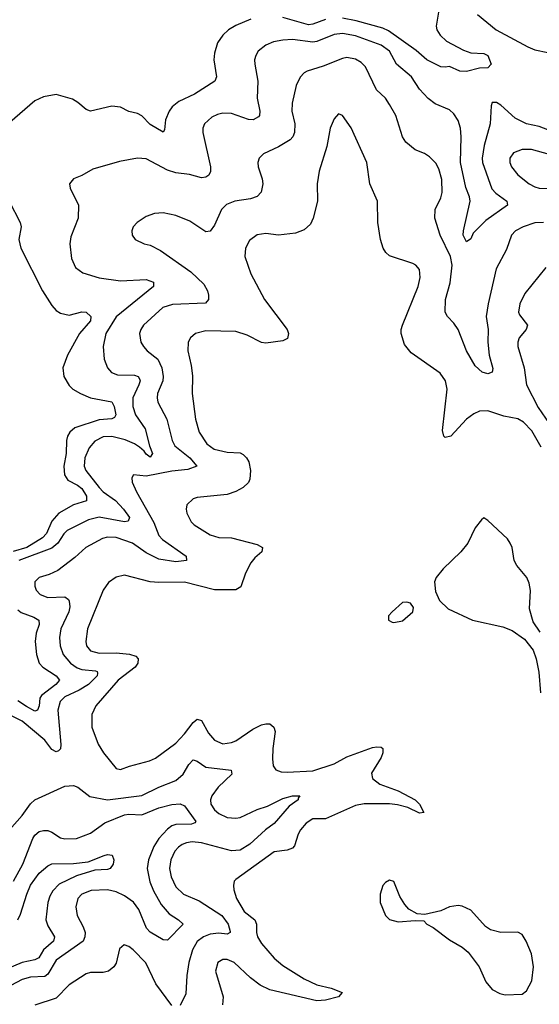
# Model space of a CAD drawing. Header units: inches. Extents: x 1649636 to 1815363, y 506543 to 641975.
# Tile 640 of 656: x 1762119 to 1764550, y 620815 to 625418. Entities that reach past the tile are written whole.
import ezdxf

# ---------------------------------------------------------------- set-up
doc = ezdxf.new("R2010")
doc.units = ezdxf.units.IN
doc.header["$MEASUREMENT"] = 0
doc.layers.add('B7662', color=7, linetype='Continuous')

msp = doc.modelspace()

# ---------------------------------------------------------------- linework, layer by layer
at = {"layer": 'B7662', "color": 5}
for points, elevation in [([(1764085.3, 625490), (1764067.4, 625387.4), (1764070.4, 625370), (1764085.8, 625345.8), (1764116.7, 625316.7), (1764195, 625275), (1764230, 625262.8), (1764290, 625258.9), (1764310, 625250.3), (1764325.5, 625210), (1764310, 625192.3), (1764270, 625191.6), (1764210, 625174.7), (1764177.7, 625177.7), (1764130, 625199.5), (1764110, 625195.1), (1764090, 625197), (1764023.6, 625230), (1763973.9, 625273.9), (1763845.1, 625365.1), (1763817.9, 625377.9), (1763692.9, 625412.9), (1763630, 625424.1)], 520), ([(1763200.4, 625419.6), (1763130.1, 625389.9), (1763095.8, 625370), (1763070, 625345.8), (1763045.1, 625310), (1763030, 625261.2), (1763027.4, 625230), (1763039.7, 625150), (1763031.5, 625130), (1762937.3, 625070), (1762864.3, 625035.7), (1762831.9, 625010), (1762818.2, 624990), (1762801.8, 624950), (1762796.9, 624903.1), (1762790, 624892.3), (1762730, 624927.8), (1762690, 624968.7), (1762670, 624979.3), (1762629, 624989), (1762590, 625008.2), (1762550, 625013.7), (1762450, 624989.7), (1762430, 624997.4), (1762390.5, 625030.5), (1762365.3, 625045.3), (1762290, 625067.3), (1762230, 625056.6), (1762190, 625038.2), (1762050, 624916)], 520), ([(1763550, 625418.9), (1763490, 625396.4), (1763470, 625393.2), (1763350, 625427.3)], 520), ([(1764261.6, 625441.6), (1764349, 625370), (1764497, 625290), (1764530, 625277.1), (1764590, 625263.8)], 540), ([(1764630, 624887.5), (1764550, 624917.9), (1764490, 624930.9), (1764437.9, 624957.8), (1764370, 625018.6), (1764350, 625030.7), (1764330.3, 625029.7), (1764325.2, 625014.8), (1764320.6, 624930), (1764292.9, 624830), (1764283.6, 624770), (1764284.7, 624750), (1764327.6, 624627.6), (1764346.3, 624606.3), (1764398, 624570), (1764401.3, 624550), (1764300.6, 624479.4), (1764241.1, 624418.9), (1764230, 624392.7), (1764210, 624379.6), (1764194.7, 624410), (1764195.8, 624430), (1764226, 624570), (1764223.2, 624590), (1764206.3, 624633.6), (1764180.9, 624750), (1764184.4, 624870), (1764181.3, 624910), (1764170, 624946.6), (1764150, 624977), (1764130, 624996.1), (1764063.7, 625023.7), (1764030, 625048.9), (1763990, 625092.8), (1763952.2, 625150), (1763881.7, 625210), (1763849.9, 625270), (1763810, 625298.8), (1763690, 625341.5), (1763630, 625353.5), (1763590, 625349), (1763510, 625316.4), (1763490, 625312.5), (1763395.5, 625324.5), (1763350, 625322.5), (1763306.2, 625313.8), (1763270, 625298.5), (1763235.3, 625270), (1763223.6, 625250), (1763218.3, 625230), (1763219.6, 625210), (1763233.8, 625130), (1763230.1, 625050), (1763243, 624990), (1763241.6, 624970), (1763236.8, 624963.2), (1763210.6, 624950), (1763190, 624951.2), (1763110, 624978.9), (1763070, 624980.2), (1763045.1, 624974.9), (1763018.2, 624961.8), (1762984.2, 624930), (1762976.5, 624910), (1762975.8, 624890), (1763012.1, 624730), (1763012.4, 624707.6), (1763004, 624690), (1762990, 624680.7), (1762970, 624677.6), (1762913.4, 624693.4), (1762850, 624701.6), (1762810, 624714.4), (1762710, 624766.4), (1762670, 624771), (1762585.7, 624754.3), (1762461.8, 624718.2), (1762410, 624689.3), (1762370, 624674), (1762351.3, 624650), (1762354.8, 624630), (1762394.4, 624550), (1762391.7, 624490), (1762358.2, 624401.8), (1762353.2, 624370), (1762361.2, 624301.2), (1762379.3, 624259.3), (1762414.7, 624234.7), (1762490.8, 624210.8), (1762590, 624196.4), (1762710, 624202.4), (1762744.6, 624190), (1762745.3, 624170), (1762570, 624028.2), (1762522.3, 623950), (1762510.2, 623890), (1762513.4, 623830), (1762530.1, 623790.1), (1762548.4, 623768.4), (1762576.6, 623756.6), (1762655.7, 623755.7), (1762673, 623750), (1762679.1, 623739.1), (1762682.4, 623730), (1762676.1, 623710), (1762648.3, 623650), (1762647.6, 623610), (1762660.3, 623570), (1762705.4, 623505.4), (1762725.6, 623425.6), (1762740.7, 623390), (1762730, 623372.8), (1762710, 623385.7), (1762700.9, 623400.9), (1762679.9, 623419.9), (1762655.4, 623435.4), (1762613.1, 623453.1), (1762550.7, 623469.3), (1762510, 623467), (1762470, 623446.5), (1762443.4, 623416.6), (1762423.7, 623370), (1762420.5, 623330), (1762428.7, 623310), (1762490.1, 623230), (1762510.1, 623210), (1762567.2, 623170), (1762605, 623130), (1762632.1, 623090), (1762626.6, 623073.4), (1762609.3, 623070.7), (1762490, 623092.2), (1762440.2, 623079.8), (1762341.1, 623030), (1762325.5, 623014.5), (1762298, 622970), (1762270, 622946.5), (1762114.8, 622890)], 540), ([(1764570.2, 624469.8), (1764530, 624467.9), (1764474.9, 624450), (1764438.7, 624430), (1764420.3, 624410), (1764396.8, 624343.2), (1764347.8, 624252.2), (1764310.8, 624090), (1764301.9, 624030), (1764311, 623970), (1764309.5, 623909.5), (1764316.3, 623850), (1764332.8, 623787.2), (1764330.2, 623769.8), (1764310, 623761.6), (1764282.7, 623770), (1764250, 623799.7), (1764210, 623869.7), (1764169.9, 623970), (1764150, 623999.4), (1764120.7, 624030), (1764110.5, 624050), (1764111.4, 624110), (1764132.6, 624187.4), (1764142.4, 624270), (1764135.5, 624310), (1764086.8, 624410), (1764061.4, 624490), (1764063.7, 624530), (1764090, 624585.5), (1764095.2, 624610), (1764094, 624670), (1764080.7, 624720.7), (1764066.7, 624746.7), (1764037, 624777), (1764012.4, 624792.4), (1763969.9, 624809.9), (1763925.1, 624845.1), (1763910.9, 624870), (1763878.8, 624970), (1763850, 625021.6), (1763830.6, 625050.6), (1763787.7, 625090), (1763736.6, 625196.6), (1763717.3, 625217.3), (1763690, 625233.5), (1763650, 625240.7), (1763630, 625236.8), (1763539.4, 625200.6), (1763463.5, 625176.5), (1763450, 625169.7), (1763430.9, 625149.1), (1763412.2, 625110), (1763393.2, 625026.8), (1763391.8, 624990), (1763406.1, 624930), (1763405.3, 624890), (1763396.6, 624870), (1763383.9, 624856.1), (1763330, 624823.2), (1763260.4, 624790), (1763239.5, 624770), (1763232.8, 624750), (1763234.4, 624730), (1763253.6, 624673.6), (1763256.8, 624650), (1763248.8, 624611.2), (1763230, 624590.9), (1763199.1, 624580.9), (1763124.9, 624570), (1763086.4, 624553.6), (1763063.2, 624530), (1763030, 624457.6), (1763010, 624429.7), (1762990, 624425.4), (1762915.4, 624475.4), (1762850, 624502.8), (1762790, 624514.2), (1762750, 624511.1), (1762710, 624498), (1762668, 624470), (1762650.5, 624450), (1762643.8, 624430), (1762645.5, 624410), (1762658.8, 624390), (1762701, 624370), (1762730, 624363.1), (1762778.2, 624338.2), (1762919.1, 624239.1), (1762981.2, 624181.2), (1762998, 624150), (1763002.2, 624130), (1763001.7, 624110), (1762987.9, 624092.1), (1762833.8, 624086.2), (1762788.2, 624071.8), (1762698, 623990), (1762685.4, 623970), (1762679.7, 623950), (1762685.4, 623910), (1762697.6, 623890), (1762715.3, 623870), (1762764.7, 623830), (1762784.1, 623790), (1762790.7, 623750), (1762788.3, 623730), (1762763.7, 623670), (1762761.4, 623650), (1762765, 623630), (1762806.6, 623550), (1762832.2, 623450), (1762845.4, 623425.4), (1762914.8, 623370), (1762947, 623330), (1762905.9, 623314.1), (1762830, 623306.7), (1762710, 623284), (1762650.7, 623289.3), (1762643.4, 623276.6), (1762645.1, 623254.9), (1762665.4, 623210), (1762746.3, 623066.3), (1762770, 623006.2), (1762787.2, 622987.2), (1762897.4, 622910), (1762899.1, 622890), (1762850, 622883.4), (1762770, 622895.4), (1762710, 622924.8), (1762647.1, 622970), (1762570, 622996.2), (1762530, 622999.2), (1762507, 622993), (1762429, 622950), (1762376.7, 622903.3), (1762297.4, 622842.6), (1762256.7, 622823.3), (1762210.2, 622809.8), (1762190.3, 622790), (1762189.1, 622770), (1762195.6, 622750), (1762214, 622730), (1762250, 622716.2), (1762330, 622719), (1762346.7, 622706.7), (1762350, 622699.1), (1762353.3, 622673.2), (1762349.5, 622650), (1762311.9, 622570), (1762304.5, 622530), (1762307.5, 622490), (1762322.3, 622450), (1762355.9, 622410), (1762387.9, 622387.9), (1762410, 622380.1), (1762473, 622373), (1762481.7, 622370), (1762482.8, 622362.8), (1762482.1, 622350), (1762441.6, 622310), (1762396.7, 622283.3), (1762330, 622252.8), (1762307.8, 622230), (1762297.6, 622190), (1762311.5, 622028.5), (1762310, 622009), (1762299.9, 622000.1), (1762290, 621995.1), (1762270, 622006), (1762236.4, 622050), (1762130, 622138.1), (1762055.6, 622175.6)], 560), ([(1764559.7, 623419.7), (1764515.5, 623495.5), (1764475.6, 623535.6), (1764450, 623551), (1764384.4, 623564.4), (1764310, 623588.6), (1764270, 623587), (1764244.3, 623575.7), (1764210, 623549.8), (1764136, 623470), (1764110, 623464), (1764103.5, 623470), (1764097, 623497), (1764119.3, 623690), (1764111.9, 623730), (1764085.9, 623765.9), (1763950, 623860.7), (1763919.5, 623899.5), (1763903.5, 623950), (1763903.5, 623970), (1763909.7, 623990), (1763983.5, 624170), (1763992.1, 624212.1), (1763989.7, 624249.7), (1763972.7, 624270), (1763958, 624278), (1763850, 624313.6), (1763831.8, 624330), (1763819.7, 624350), (1763806.9, 624390), (1763795.4, 624470), (1763793.3, 624570), (1763756.9, 624650), (1763743.1, 624750), (1763670, 624912.3), (1763630, 624969.3), (1763610, 624977.2), (1763590, 624954), (1763572.2, 624910), (1763555.9, 624824.1), (1763520.3, 624710), (1763510.3, 624650), (1763512, 624570), (1763492.6, 624490), (1763479, 624461), (1763450, 624434.7), (1763410, 624419.8), (1763330, 624410.9), (1763270, 624417.7), (1763230, 624411.1), (1763194.8, 624385.2), (1763174.9, 624350), (1763171.6, 624310), (1763199.7, 624230), (1763263.8, 624110), (1763370.2, 623970), (1763376.9, 623950), (1763372.5, 623927.5), (1763350, 623916.3), (1763270, 623905.6), (1763250, 623907.8), (1763183.4, 623943.4), (1763130, 623960.2), (1762990, 623962.5), (1762941.6, 623950), (1762918, 623930), (1762907.8, 623910), (1762906.4, 623870), (1762921.7, 623801.7), (1762927.5, 623752.5), (1762925.7, 623670), (1762941.1, 623550), (1762959, 623490), (1762994.5, 623434.5), (1763028.8, 623410), (1763090, 623396.6), (1763150, 623392.3), (1763164.7, 623384.7), (1763180.2, 623370), (1763190.8, 623350.7), (1763199.4, 623310), (1763196.1, 623270), (1763190, 623253.6), (1763164.9, 623230), (1763130, 623211.4), (1763090, 623198.2), (1762950, 623184.2), (1762930, 623177.7), (1762901.7, 623150), (1762898.3, 623130), (1762901.5, 623110), (1762922, 623070), (1762935.7, 623055.7), (1763010, 623009.2), (1763050, 622997.3), (1763110, 622994.6), (1763230, 622964), (1763255.8, 622950), (1763252.2, 622930), (1763218.7, 622901.3), (1763201.1, 622878.9), (1763175, 622830), (1763153.9, 622766.1), (1763130, 622751.7), (1763030, 622752.2), (1762890, 622788.1), (1762770, 622786.3), (1762730, 622789.8), (1762610, 622820.3), (1762570, 622811.9), (1762533.8, 622786.2), (1762509.1, 622750.9), (1762435.5, 622570), (1762428.3, 622510), (1762431.6, 622490), (1762450, 622466.8), (1762490, 622455.8), (1762570, 622457.5), (1762632, 622452), (1762662.1, 622442.1), (1762672.8, 622430), (1762671.9, 622410), (1762659.8, 622390), (1762579.8, 622330), (1762475.9, 622210), (1762456.1, 622170), (1762456.1, 622110), (1762486.4, 622030), (1762511.3, 621990), (1762570, 621917.6), (1762590, 621911.7), (1762632.1, 621927.9), (1762726.9, 621953.1), (1762754.2, 621965.8), (1762850, 622036), (1762890, 622078.3), (1762930, 622131.7), (1762950, 622148.4), (1762970, 622140.7), (1763002.4, 622082.4), (1763030, 622050.2), (1763070, 622032.9), (1763110, 622038.4), (1763130, 622046.7), (1763210, 622100.9), (1763250, 622120.6), (1763270, 622126.4), (1763290, 622125.5), (1763307.6, 622110), (1763314.2, 622090), (1763303.2, 622010), (1763301.6, 621961.6), (1763304.6, 621930), (1763318, 621910), (1763341.8, 621901.8), (1763370, 621899.4), (1763490, 621906.4), (1763590, 621939.5), (1763650, 621971.6), (1763770, 622014.5), (1763790, 622018.9), (1763810, 622017), (1763818.4, 622010), (1763817.6, 621990), (1763810, 621968.3), (1763764.8, 621895.2), (1763769.1, 621870), (1763803.6, 621843.6), (1763890, 621812.7), (1763970, 621770.2), (1763990.2, 621750), (1764010, 621711), (1763990, 621707.6), (1763934.6, 621734.6), (1763887.5, 621747.5), (1763850, 621752.2), (1763730, 621752.1), (1763690, 621744.2), (1763550, 621682.2), (1763490, 621682), (1763459, 621661), (1763433, 621630), (1763422.2, 621610), (1763405, 621555), (1763395.4, 621544.6), (1763370, 621534.9), (1763310, 621527.2), (1763130, 621398.7), (1763123.1, 621390), (1763119, 621370), (1763120.8, 621350), (1763134, 621310), (1763170, 621248.1), (1763219.2, 621210), (1763226.6, 621190), (1763226.5, 621150), (1763231.3, 621130), (1763250, 621098.2), (1763310, 621030.9), (1763350, 620996.8), (1763450, 620933.2), (1763510, 620906.4), (1763576.3, 620890), (1763628, 620870), (1763610, 620849.9), (1763550, 620834), (1763510, 620830.5), (1763290, 620882.6), (1763244.7, 620904.7), (1763198.3, 620938.3), (1763122, 621010), (1763090, 621023.5), (1763070, 621024), (1763045.3, 621010), (1763035.6, 620970), (1763070.2, 620850), (1763067.5, 620812.5)], 580), ([(1764777.7, 624737.7), (1764514, 624810), (1764469.4, 624810.6), (1764430, 624795.4), (1764411.8, 624770), (1764411.6, 624750), (1764419.6, 624730), (1764450, 624691.8), (1764503.6, 624650), (1764530, 624636.3), (1764550, 624630.1), (1764610, 624628.6)], 560), ([(1762069.6, 624569.6), (1762121.2, 624470), (1762125.4, 624450), (1762114.2, 624390), (1762124.7, 624350), (1762225.2, 624150), (1762270, 624080.9), (1762290, 624058.5), (1762310, 624046.4), (1762350, 624036.9), (1762410, 624051.1), (1762430, 624051), (1762452.2, 624030), (1762450.1, 624010), (1762399, 623950), (1762342.1, 623850), (1762321, 623790), (1762325.6, 623750), (1762350, 623706.9), (1762367.9, 623690), (1762403.6, 623670), (1762450, 623649.1), (1762550.5, 623630.5), (1762561.5, 623610), (1762568.1, 623570), (1762562, 623558), (1762550, 623551.9), (1762490, 623546.3), (1762377.6, 623510), (1762353.4, 623490), (1762342.2, 623470), (1762337.1, 623450), (1762336.6, 623390), (1762325.1, 623330), (1762328.5, 623290), (1762344.6, 623264.6), (1762390, 623241.4), (1762410, 623226.1), (1762431.7, 623190), (1762431.2, 623168.8), (1762370, 623149), (1762301.9, 623110), (1762270, 623073.2), (1762244.3, 623015.7), (1762225.2, 622994.8), (1762152.8, 622950), (1762088, 622932)], 520), ([(1764580.7, 624259.3), (1764482.1, 624137.9), (1764459.3, 624090), (1764453, 624050), (1764457.1, 624037.1), (1764494.7, 623990), (1764489.2, 623970), (1764456.8, 623930), (1764450.2, 623910), (1764450.2, 623890), (1764479.8, 623790), (1764490.9, 623710), (1764545, 623605), (1764596.3, 623530)], 580), ([(1764553.6, 622553.6), (1764522, 622602), (1764504.2, 622664.2), (1764508.5, 622748.5), (1764502.7, 622782.7), (1764491.3, 622810), (1764445.3, 622865.3), (1764432.1, 622890), (1764424, 622950), (1764414.7, 622970), (1764401.1, 622990), (1764310, 623076), (1764290, 623089), (1764279.8, 623080.2), (1764250, 623042.7), (1764216, 622970), (1764183.1, 622930), (1764100.5, 622850), (1764067.3, 622810), (1764060.5, 622790), (1764064.4, 622744.4), (1764083.1, 622703.1), (1764123.6, 622663.6), (1764237.3, 622610), (1764378.9, 622578.9), (1764422.8, 622562.8), (1764481.3, 622521.3), (1764521.3, 622470), (1764534.9, 622430), (1764548.1, 622368.1), (1764555.8, 622270)], 620), ([(1762110, 622658.6), (1762126, 622646), (1762185.1, 622625.1), (1762208.3, 622610), (1762209.5, 622590), (1762195.7, 622550), (1762191.6, 622510), (1762197.3, 622450), (1762210.1, 622410.1), (1762226.7, 622390), (1762289.2, 622350), (1762305.8, 622330), (1762288, 622310), (1762221, 622259), (1762213.5, 622246.5), (1762209.6, 622210.4), (1762201.7, 622190), (1762190, 622185.2), (1762150, 622206.7), (1762110, 622232.6)], 540), ([(1762070.7, 621630), (1762130, 621696.9), (1762168.7, 621751.3), (1762189.5, 621770.5), (1762330, 621834.6), (1762370, 621837), (1762390.5, 621830), (1762446.3, 621786.3), (1762530, 621770.7), (1762689.9, 621790.1), (1762770, 621829.6), (1762850, 621860.4), (1762883.6, 621890), (1762910, 621935.8), (1762930, 621957.2), (1762950, 621951.2), (1762990, 621924), (1763108.7, 621908.7), (1763111.3, 621890), (1763047.2, 621830), (1763018.7, 621790), (1763012.4, 621770), (1763014, 621750), (1763030, 621723.2), (1763050, 621707), (1763090, 621688.4), (1763130, 621684.6), (1763150, 621688.1), (1763230, 621725.2), (1763278.7, 621741.3), (1763350, 621776.8), (1763395.3, 621790), (1763430.4, 621790), (1763422.3, 621777.7), (1763422.6, 621770), (1763379.8, 621740.2), (1763310, 621660.2), (1763269.1, 621630.9), (1763196.1, 621563.9), (1763150, 621535.2), (1763110, 621532), (1762970, 621569.4), (1762926.4, 621573.6), (1762899.3, 621570), (1762878.6, 621561.4), (1762861.6, 621550), (1762844.8, 621530), (1762826, 621490), (1762819.5, 621450), (1762827.4, 621410), (1762850, 621364), (1762886, 621330), (1762958.9, 621298.9), (1763064.1, 621230), (1763094.5, 621190), (1763104.4, 621155.6), (1763104.4, 621150), (1763090, 621142.1), (1763050, 621147.5), (1763010, 621141.9), (1762978.8, 621130), (1762950, 621108.3), (1762927.9, 621070), (1762910.1, 621009.9), (1762900.3, 620950), (1762896.4, 620863.6), (1762870, 620809.6)], 560), ([(1762089.8, 621390), (1762134.2, 621470), (1762180.2, 621590), (1762190, 621605.6), (1762210, 621622), (1762230, 621627.8), (1762250, 621626.8), (1762270, 621619.3), (1762310, 621593.2), (1762330, 621587.8), (1762385.2, 621590), (1762450, 621614.1), (1762517.1, 621662.9), (1762610, 621700.4), (1762630, 621703.4), (1762690, 621700.3), (1762770, 621733.6), (1762830, 621748.9), (1762870, 621751.8), (1762890, 621743.1), (1762943.1, 621670), (1762937.7, 621662.3), (1762922.7, 621657.3), (1762850, 621655.7), (1762830, 621648.9), (1762810, 621633.5), (1762770.6, 621590), (1762747.2, 621552.7), (1762721.6, 621490), (1762715.9, 621450), (1762727.2, 621387.2), (1762744.5, 621344.5), (1762781.1, 621281.1), (1762818.3, 621238.2), (1762862.4, 621210), (1762883.8, 621190), (1762810, 621115.1), (1762790, 621116.4), (1762730, 621151.9), (1762712.5, 621170), (1762677.1, 621257.1), (1762651.7, 621291.6), (1762610, 621322.1), (1762570, 621340.7), (1762530, 621349.5), (1762453.9, 621346.1), (1762409, 621330), (1762390.9, 621309.1), (1762381.2, 621270), (1762387.2, 621230), (1762416.4, 621176.4), (1762425.1, 621150), (1762424.4, 621130), (1762415.5, 621110), (1762290, 621021.4), (1762250, 620955), (1762235.9, 620944.1), (1762170, 620941.8), (1762130, 620931.3), (1762077.1, 620903)], 540), ([(1762109.9, 621210.1), (1762123.3, 621236.7), (1762152.1, 621330), (1762170, 621371.3), (1762210, 621427.6), (1762250, 621462.2), (1762270, 621471.3), (1762370, 621472.9), (1762438.7, 621481.3), (1762514, 621510), (1762530, 621514.3), (1762551.4, 621511.4), (1762559.5, 621490), (1762556.9, 621470), (1762542, 621450), (1762530, 621445.6), (1762470, 621442.4), (1762384.2, 621415.8), (1762304.2, 621375.8), (1762274.4, 621345.6), (1762259.6, 621320.4), (1762250.1, 621290), (1762241.5, 621210), (1762250, 621180.9), (1762281.7, 621130), (1762276.6, 621110), (1762230.1, 621070), (1762207.7, 621032.3), (1762190, 621022.7), (1762130, 621009.3), (1762050, 620975.8)], 520), ([(1762830, 620809.7), (1762756.1, 620910), (1762709.1, 621009.1), (1762650, 621069.6), (1762630, 621085.1), (1762607.5, 621092.5), (1762586, 621074), (1762570, 621007.3), (1762558.9, 620990), (1762534, 620970), (1762510, 620962.8), (1762450, 620962.7), (1762430, 620957.2), (1762350, 620905.3), (1762290, 620843.5), (1762190.4, 620810)], 560)]:
    msp.add_lwpolyline(points, dxfattribs=dict(at, elevation=elevation))
at = {"layer": 'B7662', "color": 5, "elevation": 620}
for points in [[(1763930, 622695.1), (1763910, 622692.3), (1763861, 622650), (1763844.7, 622630), (1763844.7, 622610), (1763861.4, 622601.4), (1763870, 622598.8), (1763910, 622608), (1763959, 622650), (1763961.2, 622670), (1763948, 622690)], [(1763850, 621395.1), (1763830, 621384), (1763818.8, 621370), (1763804.9, 621330), (1763804.9, 621290), (1763830.5, 621230.5), (1763850, 621210.8), (1763890, 621200.5), (1763970, 621206.8), (1764010, 621204.7), (1764024.7, 621190), (1764054.4, 621174.4), (1764130, 621116.4), (1764190, 621081.1), (1764217.7, 621057.7), (1764268.7, 620990), (1764299.9, 620919.9), (1764330, 620883.8), (1764365.4, 620865.4), (1764390, 620859.5), (1764470, 620862), (1764490, 620877.3), (1764515, 620924.9), (1764522.4, 620990), (1764513.3, 621050), (1764488.2, 621110), (1764470, 621140.7), (1764450, 621151.2), (1764370, 621150.8), (1764322.5, 621162.5), (1764299, 621179), (1764230, 621255.4), (1764190, 621273.5), (1764170, 621275.8), (1764130.4, 621269.7), (1764090, 621251.8), (1764014.6, 621234.6), (1763978, 621238), (1763939.5, 621259.5), (1763920.8, 621280.8), (1763898.3, 621318.3), (1763870, 621388.7)]]:
    msp.add_lwpolyline(points, close=True, dxfattribs=at)

doc.saveas('drawing.dxf')
